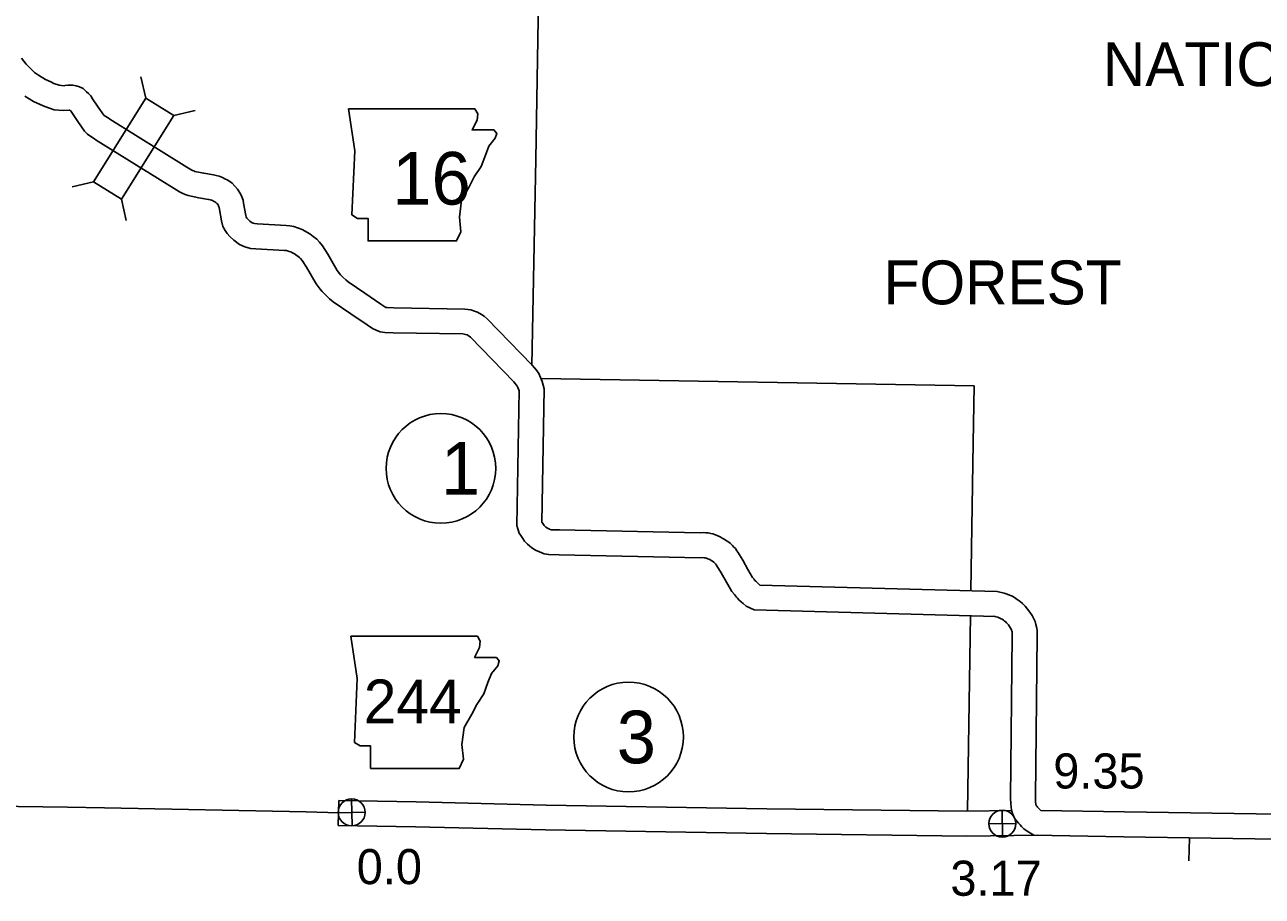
# Model space of a CAD drawing. Extents: x -939622 to -934245, y 1383184 to 1385301.
# Drawn here: x -935802.08 to -935757.41, y 1384145.39 to 1384176.86 of the extents above; entities that cross this region are included whole.
import ezdxf

# ---------------------------------------------------------------- set-up
doc = ezdxf.new("R2010")
doc.units = 0
for name, color, linetype in [('10', 7, 'Continuous'), ('2', 7, 'Continuous'), ('20', 7, 'Continuous'), ('21', 7, 'Continuous'), ('25', 7, 'Continuous'), ('26', 7, 'Continuous'), ('27', 7, 'Continuous'), ('8', 7, 'Continuous')]:
    doc.layers.add(name, color=color, linetype=linetype)

msp = doc.modelspace()

# ---------------------------------------------------------------- linework, layer by layer
at = {"layer": '10'}
for points in [[(-935802.2, 1384175.652), (-935802.029, 1384175.43), (-935801.828, 1384175.225), (-935801.729, 1384175.134), (-935801.586, 1384175.03), (-935801.337, 1384174.882), (-935801.144, 1384174.791), (-935801.026, 1384174.736), (-935800.833, 1384174.67), (-935800.657, 1384174.655)], [(-935800.738, 1384174.655), (-935800.523, 1384174.675), (-935800.348, 1384174.676), (-935800.219, 1384174.649), (-935800.102, 1384174.61), (-935799.976, 1384174.548), (-935799.846, 1384174.438), (-935799.779, 1384174.377), (-935799.698, 1384174.285), (-935799.633, 1384174.182), (-935799.425, 1384173.881), (-935799.228, 1384173.597), (-935799.223, 1384173.592), (-935799.176, 1384173.557), (-935799.072, 1384173.489), (-935799.013, 1384173.45), (-935796.23, 1384171.71), (-935796.055, 1384171.609), (-935796.029, 1384171.595), (-935795.982, 1384171.578), (-935795.936, 1384171.561), (-935795.621, 1384171.493), (-935795.273, 1384171.435), (-935795.169, 1384171.412), (-935795.065, 1384171.383), (-935794.94, 1384171.337), (-935794.855, 1384171.293), (-935794.746, 1384171.239), (-935794.597, 1384171.131), (-935794.497, 1384171.031), (-935794.396, 1384170.921), (-935794.293, 1384170.757), (-935794.245, 1384170.64), (-935794.202, 1384170.526), (-935794.182, 1384170.418), (-935794.103, 1384169.967), (-935794.089, 1384169.915), (-935794.087, 1384169.911), (-935794.061, 1384169.874), (-935794.025, 1384169.833), (-935793.951, 1384169.765), (-935793.872, 1384169.704), (-935793.838, 1384169.689), (-935793.782, 1384169.674), (-935793.684, 1384169.668), (-935792.645, 1384169.607), (-935792.512, 1384169.596), (-935792.362, 1384169.567), (-935792.236, 1384169.523), (-935792.167, 1384169.498), (-935792.045, 1384169.453), (-935791.892, 1384169.362), (-935791.792, 1384169.305), (-935791.671, 1384169.212), (-935791.54, 1384169.118), (-935791.443, 1384169.003), (-935791.337, 1384168.879), (-935791.14, 1384168.571), (-935790.8, 1384167.986), (-935790.763, 1384167.931), (-935790.717, 1384167.872), (-935790.677, 1384167.824), (-935790.602, 1384167.746), (-935790.489, 1384167.642), (-935790.405, 1384167.572), (-935789.803, 1384167.165), (-935789.224, 1384166.765), (-935789.077, 1384166.669), (-935789.044, 1384166.653), (-935789.031, 1384166.648), (-935788.998, 1384166.644), (-935788.754, 1384166.634), (-935786.192, 1384166.59), (-935785.979, 1384166.558), (-935785.85, 1384166.52), (-935785.732, 1384166.479), (-935785.591, 1384166.399), (-935785.494, 1384166.329), (-935785.383, 1384166.239), (-935783.761, 1384164.568), (-935783.676, 1384164.468), (-935783.609, 1384164.383), (-935783.526, 1384164.261), (-935783.459, 1384164.124), (-935783.4, 1384163.976), (-935783.333, 1384163.712)], [(-935802.081, 1384174.277), (-935801.76, 1384174.086), (-935801.525, 1384173.976), (-935801.361, 1384173.9), (-935801.02, 1384173.783), (-935800.694, 1384173.755)], [(-935800.694, 1384173.755), (-935800.478, 1384173.775), (-935800.456, 1384173.775), (-935800.442, 1384173.763), (-935800.424, 1384173.747), (-935800.421, 1384173.743), (-935800.383, 1384173.684), (-935800.164, 1384173.368), (-935799.921, 1384173.017), (-935799.812, 1384172.909), (-935799.691, 1384172.819), (-935799.567, 1384172.737), (-935799.5, 1384172.693), (-935796.693, 1384170.938), (-935796.496, 1384170.824), (-935796.402, 1384170.773), (-935796.288, 1384170.731), (-935796.183, 1384170.694), (-935795.791, 1384170.609), (-935795.444, 1384170.551), (-935795.385, 1384170.538), (-935795.34, 1384170.525), (-935795.303, 1384170.512), (-935795.262, 1384170.491), (-935795.215, 1384170.467), (-935795.183, 1384170.444), (-935795.146, 1384170.406), (-935795.114, 1384170.372), (-935795.097, 1384170.346), (-935795.084, 1384170.312), (-935795.073, 1384170.283), (-935795.068, 1384170.258), (-935794.982, 1384169.773), (-935794.929, 1384169.573), (-935794.847, 1384169.428), (-935794.771, 1384169.321), (-935794.674, 1384169.206), (-935794.532, 1384169.077), (-935794.334, 1384168.923), (-935794.135, 1384168.837), (-935793.927, 1384168.781), (-935793.737, 1384168.77), (-935792.709, 1384168.709), (-935792.633, 1384168.702), (-935792.596, 1384168.696), (-935792.537, 1384168.675), (-935792.474, 1384168.652), (-935792.434, 1384168.637), (-935792.346, 1384168.585), (-935792.29, 1384168.553), (-935792.208, 1384168.491), (-935792.158, 1384168.454), (-935792.129, 1384168.419), (-935792.061, 1384168.34), (-935791.908, 1384168.102), (-935791.56, 1384167.502), (-935791.49, 1384167.401), (-935791.421, 1384167.311), (-935791.347, 1384167.221), (-935791.23, 1384167.101), (-935791.083, 1384166.966), (-935790.946, 1384166.851), (-935790.311, 1384166.422), (-935789.725, 1384166.017), (-935789.524, 1384165.886), (-935789.4, 1384165.825), (-935789.252, 1384165.771), (-935789.08, 1384165.746), (-935788.78, 1384165.734), (-935786.268, 1384165.691), (-935786.175, 1384165.677), (-935786.124, 1384165.662), (-935786.104, 1384165.655), (-935786.078, 1384165.64), (-935786.042, 1384165.614), (-935785.991, 1384165.573), (-935784.426, 1384163.961), (-935784.373, 1384163.899), (-935784.337, 1384163.853), (-935784.306, 1384163.807), (-935784.282, 1384163.758), (-935784.257, 1384163.696), (-935784.247, 1384163.657)], [(-935784.234, 1384163.667), (-935784.312, 1384158.778)], [(-935783.333, 1384163.712), (-935783.41, 1384158.888)], [(-935784.312, 1384158.778), (-935784.281, 1384158.661), (-935784.233, 1384158.5), (-935784.153, 1384158.376), (-935784.104, 1384158.311), (-935784.044, 1384158.213), (-935783.934, 1384158.105), (-935783.864, 1384158.04), (-935783.777, 1384157.975), (-935783.64, 1384157.891), (-935783.493, 1384157.822), (-935783.33, 1384157.756), (-935783.167, 1384157.727), (-935782.794, 1384157.72), (-935777.681, 1384157.611), (-935777.603, 1384157.616), (-935777.55, 1384157.61), (-935777.518, 1384157.61), (-935777.488, 1384157.603), (-935777.467, 1384157.596), (-935777.42, 1384157.577), (-935777.387, 1384157.562), (-935777.355, 1384157.544), (-935777.298, 1384157.51), (-935777.257, 1384157.486), (-935777.208, 1384157.454), (-935777.191, 1384157.441), (-935777.181, 1384157.432), (-935777.161, 1384157.408), (-935777.137, 1384157.383), (-935777.122, 1384157.36), (-935777.094, 1384157.32), (-935776.941, 1384157.066), (-935776.753, 1384156.735), (-935776.553, 1384156.399), (-935776.464, 1384156.281), (-935776.389, 1384156.189), (-935776.355, 1384156.158), (-935776.305, 1384156.092), (-935776.209, 1384156.011), (-935776.15, 1384155.956), (-935776.034, 1384155.859), (-935775.747, 1384155.727)], [(-935783.41, 1384158.888), (-935783.414, 1384158.905), (-935783.408, 1384158.882), (-935783.36, 1384158.818), (-935783.335, 1384158.778), (-935783.312, 1384158.756), (-935783.286, 1384158.731), (-935783.27, 1384158.719), (-935783.214, 1384158.685), (-935783.133, 1384158.647), (-935783.079, 1384158.625), (-935782.776, 1384158.62), (-935777.702, 1384158.512), (-935777.576, 1384158.52), (-935777.496, 1384158.51), (-935777.415, 1384158.511), (-935777.318, 1384158.488), (-935777.241, 1384158.471), (-935777.147, 1384158.437), (-935777.063, 1384158.403), (-935776.981, 1384158.366), (-935776.905, 1384158.324), (-935776.835, 1384158.281), (-935776.785, 1384158.252), (-935776.697, 1384158.195), (-935776.617, 1384158.136), (-935776.53, 1384158.056), (-935776.49, 1384158.009), (-935776.429, 1384157.944), (-935776.377, 1384157.865), (-935776.339, 1384157.81), (-935776.164, 1384157.521), (-935775.975, 1384157.188), (-935775.805, 1384156.902), (-935775.754, 1384156.835), (-935775.733, 1384156.809), (-935775.688, 1384156.768), (-935775.647, 1384156.714), (-935775.539, 1384156.622)], [(-935775.539, 1384156.622), (-935766.977, 1384156.391)], [(-935775.465, 1384156.588), (-935775.456, 1384156.584)], [(-935766.977, 1384156.391), (-935766.726, 1384156.339), (-935766.613, 1384156.299), (-935766.526, 1384156.259), (-935766.429, 1384156.22), (-935766.309, 1384156.147), (-935766.22, 1384156.086), (-935766.151, 1384156.034), (-935766.059, 1384155.959), (-935765.969, 1384155.866), (-935765.876, 1384155.757), (-935765.792, 1384155.65), (-935765.713, 1384155.523), (-935765.665, 1384155.434), (-935765.609, 1384155.309), (-935765.579, 1384155.203), (-935765.559, 1384155.12), (-935765.537, 1384155.003), (-935765.532, 1384154.801), (-935765.598, 1384148.967), (-935765.589, 1384148.793), (-935765.581, 1384148.723), (-935765.577, 1384148.691), (-935765.57, 1384148.675), (-935765.552, 1384148.652), (-935765.533, 1384148.626), (-935765.52, 1384148.613), (-935765.401, 1384148.492)], [(-935775.747, 1384155.727), (-935767.041, 1384155.493)], [(-935767.121, 1384155.502), (-935766.97, 1384155.47), (-935766.95, 1384155.463), (-935766.881, 1384155.432), (-935766.834, 1384155.413), (-935766.797, 1384155.39), (-935766.748, 1384155.357), (-935766.708, 1384155.326), (-935766.667, 1384155.294), (-935766.636, 1384155.261), (-935766.572, 1384155.186), (-935766.529, 1384155.132), (-935766.493, 1384155.073), (-935766.473, 1384155.036), (-935766.457, 1384155), (-935766.45, 1384154.974), (-935766.439, 1384154.932), (-935766.435, 1384154.91), (-935766.432, 1384154.794), (-935766.498, 1384148.948), (-935766.486, 1384148.72), (-935766.474, 1384148.616), (-935766.459, 1384148.499), (-935766.422, 1384148.377), (-935766.35, 1384148.215), (-935766.277, 1384148.119), (-935766.211, 1384148.025), (-935766.146, 1384147.966), (-935766.095, 1384147.914), (-935766.016, 1384147.823), (-935765.892, 1384147.735), (-935765.654, 1384147.596)], [(-935790.746, 1384148.848), (-935790.762, 1384147.948)], [(-935766.446, 1384148.482), (-935768.07, 1384148.46), (-935775.294, 1384148.551), (-935776.021, 1384148.563), (-935783.259, 1384148.684), (-935787.957, 1384148.799), (-935790.746, 1384148.848)], [(-935765.401, 1384148.492), (-935762.384, 1384148.435)], [(-935762.385, 1384148.435), (-935756.827, 1384148.35)], [(-935765.522, 1384147.594), (-935768.07, 1384147.56), (-935775.307, 1384147.651), (-935776.036, 1384147.663), (-935783.278, 1384147.784), (-935787.976, 1384147.899), (-935790.762, 1384147.948)], [(-935765.654, 1384147.596), (-935762.4, 1384147.536)], [(-935762.399, 1384147.536), (-935756.893, 1384147.451)]]:
    msp.add_lwpolyline(points, dxfattribs=at)
at = {"layer": '2'}
for points in [[(-935814.77, 1384148.798), (-935800.543, 1384148.608)], [(-935800.543, 1384148.608), (-935799.199, 1384148.581), (-935791.926, 1384148.436), (-935790.754, 1384148.398)]]:
    msp.add_lwpolyline(points, dxfattribs=at)
at = {"layer": '20'}
for p, q in [((-935797.71, 1384174.206), (-935797.888, 1384174.978)), ((-935796.703, 1384173.577), (-935795.931, 1384173.755)), ((-935799.6, 1384171.184), (-935800.371, 1384171.007)), ((-935798.592, 1384170.555), (-935798.414, 1384169.783))]:
    msp.add_line(p, q, dxfattribs=at)
msp.add_lwpolyline([(-935798.592, 1384170.555), (-935796.703, 1384173.577), (-935797.71, 1384174.206), (-935799.6, 1384171.184)], close=True, dxfattribs=at)
at = {"layer": '21'}
for points in [[(-935790.398, 1384173.821), (-935790.17, 1384172.299), (-935790.271, 1384169.989), (-935790.068, 1384169.862), (-935789.688, 1384169.862), (-935789.688, 1384169.05), (-935786.49, 1384169.05), (-935786.338, 1384169.38), (-935786.389, 1384169.913), (-935786.313, 1384170.522), (-935786.034, 1384171.004), (-935785.856, 1384171.36), (-935785.602, 1384171.74), (-935785.45, 1384172.146), (-935785.323, 1384172.476), (-935785.095, 1384172.755), (-935785.044, 1384172.933), (-935785.145, 1384173.06), (-935785.932, 1384173.06), (-935785.754, 1384173.415), (-935785.729, 1384173.644), (-935785.834, 1384173.819)], [(-935790.306, 1384154.778), (-935790.078, 1384153.255), (-935790.179, 1384150.946), (-935789.976, 1384150.819), (-935789.596, 1384150.819), (-935789.596, 1384150.007), (-935786.398, 1384150.007), (-935786.246, 1384150.337), (-935786.297, 1384150.87), (-935786.221, 1384151.479), (-935785.941, 1384151.961), (-935785.764, 1384152.317), (-935785.51, 1384152.697), (-935785.358, 1384153.103), (-935785.231, 1384153.433), (-935785.003, 1384153.712), (-935784.952, 1384153.89), (-935785.053, 1384154.017), (-935785.84, 1384154.017), (-935785.662, 1384154.372), (-935785.637, 1384154.6), (-935785.742, 1384154.776)]]:
    msp.add_lwpolyline(points, close=True, dxfattribs=at)
at = {"layer": '26'}
for p, q in [((-935790.266, 1384147.93), (-935790.289, 1384148.906)), ((-935790.766, 1384148.407), (-935789.789, 1384148.429)), ((-935766.78, 1384147.524), (-935766.802, 1384148.5)), ((-935767.279, 1384148.001), (-935766.303, 1384148.023))]:
    msp.add_line(p, q, dxfattribs=at)
for centre in [(-935790.278, 1384148.418), (-935766.791, 1384148.012)]:
    msp.add_circle(centre, 0.488, dxfattribs=at)
at = {"layer": '27'}
for centre in [(-935787.057, 1384160.839), (-935780.283, 1384151.141)]:
    msp.add_circle(centre, 1.98, dxfattribs=at)
at = {"layer": '8'}
for points in [[(-935783.77, 1384164.571), (-935783.628, 1384172.007), (-935783.493, 1384179.946), (-935783.471, 1384187.789)], [(-935767.802, 1384163.824), (-935783.442, 1384164.08)], [(-935767.843, 1384161.764), (-935767.802, 1384163.824)], [(-935767.843, 1384161.764), (-935767.926, 1384156.426)], [(-935767.94, 1384155.523), (-935768.048, 1384148.469)], [(-935760.038, 1384147.489), (-935760.058, 1384146.667)]]:
    msp.add_lwpolyline(points, dxfattribs=at)

# ---------------------------------------------------------------- texts
at = {"layer": '21'}
for s, height, p in [('16', 1.9008, (-935788.81, 1384170.363)), ('244', 1.584, (-935789.843, 1384151.632))]:
    msp.add_text(s, height=height, dxfattribs=at).set_placement(p)
at = {"layer": '25'}
for s, p in [('9.35', (-935764.952, 1384149.281)), ('0.0', (-935790.097, 1384145.827)), ('3.17', (-935768.666, 1384145.409))]:
    msp.add_text(s, height=1.2672, dxfattribs=at).set_placement(p)
at = {"layer": '27'}
for s, p in [('1', (-935787.057, 1384159.889)), ('3', (-935780.708, 1384150.191))]:
    msp.add_text(s, height=1.901, dxfattribs=at).set_placement(p)
at = {"layer": '8'}
for s, p in [('NATIONAL', (-935763.161, 1384174.639)), ('FOREST', (-935771.074, 1384166.761))]:
    msp.add_text(s, height=1.584, dxfattribs=at).set_placement(p)

doc.saveas('drawing.dxf')
